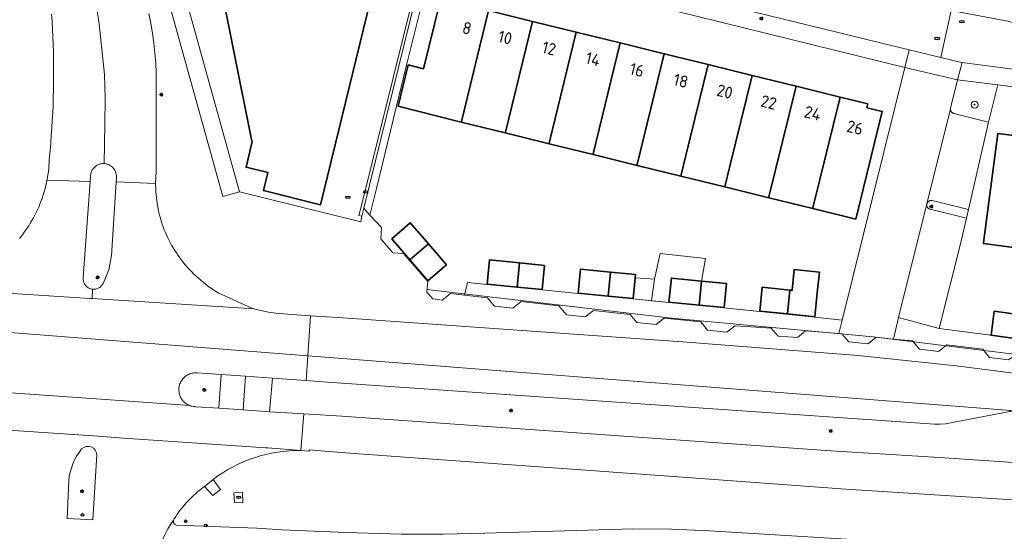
# Model space of a CAD drawing. Header units: metres. Extents: x 152610 to 160096, y 456114 to 462495.
# Tile 822 of 938: x 157560 to 157671, y 461591 to 461649. Entities that reach past the tile are written whole.
import ezdxf
from ezdxf.enums import TextEntityAlignment as Align

# ---------------------------------------------------------------- set-up
doc = ezdxf.new("R2010")
doc.units = ezdxf.units.M
doc.header["$LTSCALE"] = 0.5
doc.layers.get('0').update_dxf_attribs({"linetype": 'CONTINUOUS'})
for name, color, linetype, lineweight in [('B-PV-GR-BEPLANTING_CULTUUR_ROOS-GV', 251, 'CONTINUOUS', 18), ('B-PV-GR-BOOM-S', 251, 'CONTINUOUS', 25), ('B-PV-IE-MEUBILAIR-S', 251, 'CONTINUOUS', 25), ('B-PV-IE-TERREINAFSCHEIDING_KUNSTMATIG_MUUR-GV', 251, 'CONTINUOUS', 18), ('B-PV-KW-KUNSTWERK_GELUIDSWERING_SCHERM-G', 251, 'CONTINUOUS', 18), ('B-PV-OG-BEBOUWING-GV', 6, 'CONTINUOUS', 35), ('B-PV-OG-BEBOUWING-T18', 1, 'CONTINUOUS', 18), ('B-PV-OG-BEBOUWING_OVERBOUWING-GV', 251, 'CONTINUOUS', 18), ('B-PV-OG-TERREIN_BEGROEID-GV', 251, 'CONTINUOUS', 18), ('B-PV-VH-GESLOTENVERHARDING_ASFALT-GV', 251, 'CONTINUOUS', 18), ('B-PV-VH-HALFVERHARDING_GRASBETONSTEEN-GV', 251, 'CONTINUOUS', 18), ('B-PV-VH-OPENVERHARDING_BETONSTRAATSTEEN-GV', 251, 'CONTINUOUS', 18), ('B-PV-VH-OPENVERHARDING_STRAATBAKSTEEN-GV', 251, 'CONTINUOUS', 18), ('B-PV-VH-OPENVERHARDING_TEGEL-GV', 251, 'CONTINUOUS', 18)]:
    doc.layers.add(name, color=color, linetype=linetype, lineweight=lineweight)
doc.styles.add('NLCS-ISO', font='NLCS-ISO.ttf')
doc.styles.add('NLCS-ISO-M750-T18', font='NLCS-ISO.ttf', dxfattribs={"height": 1.35})

# ---------------------------------------------------------------- blocks, each defined once
blk = doc.blocks.new('SIE-MEUBILAIR_PAAL_LICHTMAST-SO')
for points in [[(-0.62, 0), (-1, 0)], [(-0.71, 0.71), (-0.44, 0.44)], [(0, 1), (0, 0.62)], [(0.44, 0.44), (0.71, 0.71)], [(1, 0), (0.62, 0)], [(-0.71, -0.71), (-0.44, -0.44)], [(0, -0.62), (0, -1)], [(0.44, -0.44), (0.71, -0.71)]]:
    blk.add_lwpolyline(points)
blk.add_circle((0, 0), 0.5)
blk = doc.blocks.new('SIE-MEUBILAIR_PAAL_VRI-SO')
blk.add_circle((0, 0), 0.75)
at = {"style": 'NLCS-ISO'}
blk.add_text('vri', height=0.75, dxfattribs=at).set_placement((-0.08, 0.07), align=Align.MIDDLE_CENTER)
blk = doc.blocks.new('SIE-MEUBILAIR_PAAL_DRUKKNOPPAAL-SO')
blk.add_circle((0, 0), 0.75)
at = {"style": 'NLCS-ISO'}
blk.add_text('dk', height=0.75, dxfattribs=at).set_placement((0, 0.07), align=Align.MIDDLE_CENTER)
blk = doc.blocks.new('SIE-MEUBILAIR_PUT_RIOOLPUT-SO')
blk.add_ellipse((0, 0), major_axis=(1.25, 0), ratio=0.54)
at = {"style": 'NLCS-ISO'}
blk.add_text('ri', height=0.75, dxfattribs=at).set_placement((-0.04, 0.07), align=Align.MIDDLE_CENTER)
blk = doc.blocks.new('SIE-MEUBILAIR_PUT_KOLK-SO')
blk.add_ellipse((0, 0), major_axis=(1.25, 0), ratio=0.54)
at = {"style": 'NLCS-ISO'}
blk.add_text('klk', height=0.75, dxfattribs=at).set_placement((0.03, 0), align=Align.MIDDLE_CENTER)
blk = doc.blocks.new('SGR-BOOM_GBKN-SO')
at = {"linetype": 'ByBlock', "lineweight": 18}
h = blk.add_hatch(color=0, dxfattribs=at)
h.dxf.hatch_style = 1
edge = h.paths.add_edge_path()
edge.add_arc((0, 0), 0.25, 0, 360)
at = {"color": 0, "linetype": 'ByBlock', "lineweight": 18}
for radius in [2, 0.25]:
    blk.add_circle((0, 0), radius, dxfattribs=at)
at = {"color": 0, "linetype": 'ByBlock', "lineweight": 18, "style": 'NLCS-ISO'}
blk.add_attdef('SOORT', (2.5, 0), '', height=1.5, dxfattribs=at)

msp = doc.modelspace()

# ---------------------------------------------------------------- linework, layer by layer
at = {"layer": 'B-PV-GR-BEPLANTING_CULTUUR_ROOS-GV', "flags": 128}
msp.add_lwpolyline([(157670.054, 461641.635), (157665.526, 461642.23), (157664.733, 461639.035), (157664.726, 461639.002), (157664.718, 461638.939), (157664.718, 461638.876), (157664.726, 461638.813), (157664.742, 461638.752), (157664.766, 461638.694), (157664.797, 461638.639), (157664.835, 461638.588), (157664.878, 461638.542), (157664.927, 461638.502), (157664.981, 461638.469), (157665.039, 461638.443), (157665.099, 461638.424), (157668.998, 461637.441)], close=True, dxfattribs=at)
at = {"layer": 'B-PV-IE-TERREINAFSCHEIDING_KUNSTMATIG_MUUR-GV', "flags": 128}
msp.add_lwpolyline([(157605.385, 461656.717), (157598.236, 461627.904), (157597.996, 461626.933), (157598.307, 461626.856), (157598.531, 461627.764), (157605.724, 461656.92)], dxfattribs=at)
at = {"layer": 'B-PV-KW-KUNSTWERK_GELUIDSWERING_SCHERM-G', "flags": 128}
msp.add_lwpolyline([(157605.637, 461618.557), (157633.237, 461615.334), (157655.992, 461613.233), (157684.722, 461609.686), (157707.718, 461606.068), (157724.296, 461604.209), (157743.729, 461602.494), (157771.168, 461601.713), (157794.423, 461601.713), (157817.315, 461604.236), (157839.312, 461607.666), (157858.543, 461611.365), (157872.549, 461613.942), (157880.168, 461615.172)], dxfattribs=at)
at = {"layer": 'B-PV-OG-BEBOUWING-GV', "flags": 128}
for points in [[(157595.725, 461661.448), (157579.766, 461665.362), (157579.712, 461665.165), (157579.915, 461665.11), (157585.91, 461635.319), (157585.941, 461635.245), (157585.266, 461632.359), (157587.719, 461631.785), (157587.222, 461629.73), (157593.664, 461628.14), (157600.926, 461657.843), (157600.941, 461657.904), (157600.728, 461657.956), (157595.202, 461659.311)], [(157608.839, 461650.487), (157607.111, 461650.925), (157605.281, 461643.476), (157603.562, 461643.898), (157602.422, 461639.256), (157609.088, 461637.558), (157609.54, 461637.447), (157609.559, 461637.524), (157612.607, 461650.024), (157608.95, 461650.923)], [(157617.56, 461648.806), (157612.607, 461650.024), (157609.559, 461637.524), (157609.54, 461637.447), (157614.492, 461636.229), (157614.512, 461636.308)], [(157622.513, 461647.588), (157617.56, 461648.806), (157614.512, 461636.308), (157614.492, 461636.229), (157619.445, 461635.011), (157619.465, 461635.093)], [(157627.465, 461646.371), (157622.513, 461647.588), (157619.465, 461635.093), (157619.445, 461635.011), (157624.397, 461633.793), (157624.418, 461633.877)], [(157632.428, 461645.151), (157627.465, 461646.371), (157624.418, 461633.877), (157624.397, 461633.793), (157629.359, 461632.572), (157629.38, 461632.659)], [(157637.38, 461643.933), (157632.428, 461645.151), (157629.38, 461632.659), (157629.359, 461632.572), (157634.311, 461631.354), (157634.88, 461633.685)], [(157634.311, 461631.354), (157639.256, 461630.14), (157639.826, 461632.47), (157642.332, 461642.715), (157637.38, 461643.933), (157634.88, 461633.685)], [(157647.294, 461641.495), (157642.332, 461642.715), (157639.826, 461632.47), (157639.256, 461630.14), (157644.218, 461628.921), (157644.241, 461629.013)], [(157652.256, 461640.275), (157647.294, 461641.495), (157644.241, 461629.013), (157644.218, 461628.921), (157649.181, 461627.702), (157649.204, 461627.796)], [(157655.389, 461639.505), (157652.256, 461640.275), (157649.204, 461627.796), (157649.181, 461627.702), (157654.038, 461626.509), (157657.017, 461638.653), (157655.285, 461639.078)], [(157675.503, 461635.892), (157671.904, 461636.363), (157671.847, 461635.937), (157670.072, 461636.173), (157668.447, 461623.836), (157668.437, 461623.757), (157673.821, 461623.05)], [(157603.728, 461621.919), (157605.824, 461623.733), (157603.782, 461626.093), (157601.687, 461624.285)], [(157607.866, 461621.372), (157605.824, 461623.733), (157603.728, 461621.919), (157605.764, 461619.558), (157606.05, 461619.805)], [(157616.117, 461621.571), (157612.711, 461621.914), (157612.455, 461619.188), (157615.849, 461618.854)], [(157618.921, 461621.289), (157616.117, 461621.571), (157615.849, 461618.854), (157618.657, 461618.578)], [(157626.386, 461620.539), (157622.979, 461620.878), (157622.709, 461618.165), (157626.118, 461617.827)], [(157629.19, 461620.261), (157626.386, 461620.539), (157626.118, 461617.827), (157628.921, 461617.55)], [(157649.933, 461620.547), (157647.099, 461620.833), (157646.862, 461618.486), (157646.593, 461618.513), (157646.32, 461615.812), (157649.423, 461615.5), (157649.696, 461618.2)], [(157636.638, 461619.517), (157633.235, 461619.858), (157632.964, 461617.152), (157636.368, 461616.812)], [(157639.442, 461619.236), (157636.638, 461619.517), (157636.368, 461616.812), (157639.171, 461616.532)], [(157646.593, 461618.513), (157643.489, 461618.826), (157643.216, 461616.124), (157646.32, 461615.812)], [(157672.877, 461615.692), (157669.648, 461616.134), (157669.293, 461613.408), (157672.519, 461612.971)]]:
    msp.add_lwpolyline(points, close=True, dxfattribs=at)
at = {"layer": 'B-PV-OG-BEBOUWING_OVERBOUWING-GV', "flags": 128}
for points in [[(157637.072, 461622.085), (157631.989, 461622.621), (157631.322, 461619.722), (157630.987, 461617.309), (157632.96, 461617.113), (157632.964, 461617.152), (157633.235, 461619.858), (157636.638, 461619.517)], [(157630.987, 461617.309), (157631.322, 461619.722), (157629.155, 461619.904), (157628.921, 461617.55), (157628.917, 461617.514)]]:
    msp.add_lwpolyline(points, close=True, dxfattribs=at)
at = {"layer": 'B-PV-OG-TERREIN_BEGROEID-GV', "flags": 128}
for points in [[(157671.275, 461610.627), (157669.124, 461610.905), (157668.377, 461611.864), (157664.316, 461612.323), (157663.366, 461611.581), (157661.213, 461611.847), (157660.439, 461612.768), (157658.275, 461612.989), (157656.342, 461613.187), (157655.419, 461612.448), (157653.266, 461612.656), (157652.478, 461613.57), (157652.138, 461613.599), (157648.347, 461613.922), (157647.453, 461613.15), (157645.289, 461613.329), (157644.497, 461614.23), (157640.422, 461614.487), (157639.491, 461613.78), (157637.311, 461613.992), (157636.541, 461614.911), (157632.429, 461615.348), (157631.504, 461614.618), (157629.347, 461614.854), (157628.577, 461615.772), (157624.463, 461616.209), (157623.526, 461615.483), (157621.395, 461615.721), (157620.536, 461616.715), (157616.278, 461617.223), (157615.338, 461616.479), (157613.266, 461616.71), (157612.511, 461617.635), (157609.909, 461617.929), (157608.328, 461618.107), (157607.39, 461617.363), (157606.343, 461617.51), (157605.667, 461618.28), (157605.754, 461619.468), (157603.03, 461622.616), (157601.823, 461622.71), (157600.447, 461624.271), (157600.522, 461625.553), (157599.228, 461626.961), (157598.531, 461627.764), (157598.307, 461626.856), (157598.193, 461626.222), (157584.536, 461629.587), (157582.647, 461629.072), (157575.131, 461656.143)], [(157559.702, 461624.325), (157559.913, 461624.592), (157560.117, 461624.864), (157560.155, 461624.914), (157560.357, 461625.191), (157560.552, 461625.473), (157560.741, 461625.758), (157560.923, 461626.049), (157561.099, 461626.343), (157561.267, 461626.642), (157561.428, 461626.944), (157561.583, 461627.251), (157561.73, 461627.56), (157561.87, 461627.873), (157562.002, 461628.189), (157562.127, 461628.508), (157562.245, 461628.83), (157562.355, 461629.155), (157562.458, 461629.482), (157562.552, 461629.812), (157562.639, 461630.143), (157562.719, 461630.477), (157562.79, 461630.812), (157562.805, 461630.885), (157562.854, 461631.149), (157562.91, 461631.487), (157562.958, 461631.826), (157562.998, 461632.167), (157563.03, 461632.508), (157563.054, 461632.85), (157563.07, 461633.192), (157563.078, 461633.535), (157563.147, 461634.231), (157563.224, 461635.084), (157563.293, 461635.938), (157563.354, 461636.793), (157563.407, 461637.649), (157563.453, 461638.505), (157563.49, 461639.361), (157563.519, 461640.218), (157563.54, 461641.075), (157563.554, 461641.932), (157563.559, 461642.789), (157563.556, 461643.646), (157563.545, 461644.503), (157563.527, 461645.36), (157563.5, 461646.217), (157563.465, 461647.073), (157563.422, 461647.93), (157563.372, 461648.785), (157563.313, 461649.64)], [(157574.289, 461649.687), (157574.503, 461648.586), (157574.697, 461647.466), (157574.854, 461646.349), (157574.977, 461645.222), (157575.078, 461644.089), (157575.138, 461642.968), (157575.137, 461642.189), (157575.106, 461631.714), (157575.105, 461631.696), (157575.082, 461631.354), (157575.067, 461631.012), (157575.06, 461630.67), (157575.06, 461630.54), (157575.062, 461630.327), (157575.071, 461629.984), (157575.088, 461629.642), (157575.113, 461629.3), (157575.146, 461628.959), (157575.187, 461628.619), (157575.236, 461628.28), (157575.293, 461627.942), (157575.358, 461627.606), (157575.431, 461627.271), (157575.511, 461626.938), (157575.6, 461626.607), (157575.695, 461626.278), (157575.799, 461625.951), (157575.91, 461625.627), (157576.029, 461625.306), (157576.155, 461624.987), (157576.235, 461624.807), (157576.381, 461624.494), (157576.534, 461624.185), (157576.694, 461623.879), (157576.861, 461623.577), (157577.036, 461623.279), (157577.217, 461622.985), (157577.405, 461622.696), (157577.599, 461622.411), (157577.8, 461622.13), (157578.007, 461621.854), (157578.221, 461621.583), (157578.441, 461621.318), (157578.667, 461621.057), (157578.9, 461620.802), (157579.137, 461620.552), (157579.381, 461620.307), (157579.63, 461620.069), (157579.885, 461619.836), (157580.145, 461619.609), (157580.411, 461619.388), (157580.681, 461619.174), (157580.956, 461618.965), (157581.236, 461618.764), (157581.521, 461618.568), (157581.81, 461618.38), (157582.103, 461618.198), (157585.908, 461616.474), (157586.17, 461616.38), (157586.261, 461616.354), (157587.777, 461616.023), (157588.965, 461615.864), (157592.536, 461615.624), (157596.195, 461615.379), (157634.496, 461612.687), (157654.311, 461611.126), (157665.356, 461609.975), (157676.568, 461608.551)], [(157780.443, 461591.906), (157762.05, 461591.918), (157734.098, 461592.41), (157704.14, 461593.415), (157689.217, 461593.963), (157688.822, 461593.982), (157675.881, 461594.596), (157652.929, 461596.047), (157632.942, 461597.532), (157597.963, 461600.039), (157594.585, 461600.307), (157592.451, 461600.505), (157592.332, 461600.338), (157591.441, 461600.409)], [(157581.547, 461597.161), (157582.388, 461596.035), (157581.512, 461595.362), (157580.565, 461596.378)], [(157577.366, 461591.999), (157586.479, 461591.655), (157589.321, 461591.469), (157596.552, 461591.158)], [(157612.19, 461591.1), (157628.97, 461591.59), (157633.262, 461591.547), (157637.55, 461591.37), (157668.37, 461589.47)]]:
    msp.add_lwpolyline(points, dxfattribs=at)
at = {"layer": 'B-PV-OG-TERREIN_BEGROEID-GV'}
for points in [[(157591.441, 461600.409, 0.1665355), (157581.547, 461597.161)], [(157580.565, 461596.378, 0.0930721), (157577.156, 461592.717)], [(157577.156, 461592.717, 0.104089), (157577.08, 461592.548)], [(157577.08, 461592.548, 0.3692639), (157577.366, 461591.999)]]:
    msp.add_lwpolyline(points, format="xyb", dxfattribs=at)
at = {"layer": 'B-PV-OG-TERREIN_BEGROEID-GV', "flags": 128}
msp.add_lwpolyline([(157584.86, 461595.688), (157584.91, 461594.502), (157583.955, 461594.542), (157583.871, 461595.645)], close=True, dxfattribs=at)
at = {"layer": 'B-PV-VH-GESLOTENVERHARDING_ASFALT-GV', "flags": 128}
for points in [[(157563.313, 461649.64), (157563.372, 461648.785), (157563.422, 461647.93), (157563.465, 461647.073), (157563.5, 461646.217), (157563.527, 461645.36), (157563.545, 461644.503), (157563.556, 461643.646), (157563.559, 461642.789), (157563.554, 461641.932), (157563.54, 461641.075), (157563.519, 461640.218), (157563.49, 461639.361), (157563.453, 461638.505), (157563.407, 461637.649), (157563.354, 461636.793), (157563.293, 461635.938), (157563.224, 461635.084), (157563.147, 461634.231), (157563.078, 461633.535), (157563.07, 461633.192), (157563.054, 461632.85), (157563.03, 461632.508), (157562.998, 461632.167), (157562.958, 461631.826), (157562.91, 461631.487), (157562.854, 461631.149), (157562.805, 461630.885), (157567.672, 461630.766), (157567.72, 461631.43), (157567.721, 461631.437), (157567.734, 461631.545), (157567.755, 461631.651), (157567.784, 461631.755), (157567.821, 461631.857), (157567.865, 461631.956), (157567.917, 461632.051), (157567.975, 461632.142), (157568.04, 461632.229), (157568.111, 461632.31), (157568.187, 461632.387), (157568.27, 461632.457), (157568.357, 461632.521), (157568.449, 461632.578), (157568.544, 461632.629), (157568.644, 461632.672), (157568.746, 461632.708), (157568.85, 461632.736), (157568.956, 461632.756), (157569.064, 461632.769), (157569.172, 461632.773), (157569.267, 461632.771), (157569.346, 461637.243), (157569.377, 461640.131), (157569.302, 461642.822), (157568.681, 461648.539), (157567.646, 461655.468)], [(157567.646, 461655.468), (157568.681, 461648.539), (157569.302, 461642.822), (157569.377, 461640.131), (157569.346, 461637.243), (157569.267, 461632.771), (157569.28, 461632.77), (157569.305, 461632.768), (157569.412, 461632.755), (157569.518, 461632.734), (157569.623, 461632.705), (157569.725, 461632.668), (157569.823, 461632.624), (157569.919, 461632.573), (157570.01, 461632.515), (157570.097, 461632.45), (157570.179, 461632.379), (157570.255, 461632.302), (157570.325, 461632.22), (157570.389, 461632.133), (157570.447, 461632.041), (157570.498, 461631.946), (157570.541, 461631.847), (157570.577, 461631.745), (157570.605, 461631.64), (157570.626, 461631.534), (157570.639, 461631.426), (157570.643, 461631.318), (157570.64, 461631.21), (157570.61, 461630.718), (157575.06, 461630.54), (157575.06, 461630.67), (157575.067, 461631.012), (157575.082, 461631.354), (157575.105, 461631.696), (157575.106, 461631.714), (157575.137, 461642.189), (157575.138, 461642.968), (157575.078, 461644.089), (157574.977, 461645.222), (157574.854, 461646.349), (157574.697, 461647.466), (157574.503, 461648.586), (157574.289, 461649.687)], [(157548.363, 461618.798), (157567.665, 461617.568), (157567.908, 461617.552), (157567.929, 461618.611), (157567.916, 461618.612), (157567.82, 461618.629), (157567.726, 461618.653), (157567.723, 461618.654), (157567.631, 461618.686), (157567.542, 461618.725), (157567.457, 461618.772), (157567.375, 461618.825), (157567.299, 461618.885), (157567.227, 461618.951), (157567.161, 461619.023), (157567.102, 461619.1), (157567.048, 461619.182), (157567.002, 461619.267), (157566.963, 461619.356), (157566.931, 461619.448), (157566.907, 461619.543), (157566.891, 461619.639), (157566.883, 461619.736), (157566.882, 461619.833), (157566.89, 461619.93), (157567.672, 461630.766), (157562.805, 461630.885), (157562.79, 461630.812), (157562.719, 461630.477), (157562.639, 461630.143), (157562.552, 461629.812), (157562.458, 461629.482), (157562.355, 461629.155), (157562.245, 461628.83), (157562.127, 461628.508), (157562.002, 461628.189), (157561.87, 461627.873), (157561.73, 461627.56), (157561.583, 461627.251), (157561.428, 461626.944), (157561.267, 461626.642), (157561.099, 461626.343), (157560.923, 461626.049), (157560.741, 461625.758), (157560.552, 461625.473), (157560.357, 461625.191), (157560.155, 461624.914), (157560.117, 461624.864), (157559.913, 461624.592), (157559.702, 461624.325)], [(157676.568, 461608.551), (157665.356, 461609.975), (157654.311, 461611.126), (157634.496, 461612.687), (157596.195, 461615.379), (157592.536, 461615.624), (157592.229, 461611.092), (157672.001, 461604.881)], [(157547.458, 461607.708), (157568.874, 461606.198), (157578.902, 461605.49), (157578.841, 461605.514), (157578.729, 461605.566), (157578.62, 461605.626), (157578.516, 461605.692), (157578.416, 461605.765), (157578.321, 461605.844), (157578.231, 461605.929), (157578.147, 461606.02), (157578.069, 461606.116), (157577.998, 461606.216), (157577.933, 461606.322), (157577.875, 461606.431), (157577.824, 461606.544), (157577.781, 461606.659), (157577.745, 461606.778), (157577.717, 461606.898), (157577.697, 461607.02), (157577.685, 461607.143), (157577.681, 461607.266), (157577.684, 461607.39), (157577.696, 461607.513), (157577.708, 461607.595), (157577.733, 461607.716), (157577.766, 461607.835), (157577.806, 461607.952), (157577.854, 461608.066), (157577.909, 461608.177), (157577.972, 461608.284), (157578.041, 461608.386), (157578.116, 461608.484), (157578.198, 461608.577), (157578.285, 461608.664), (157578.378, 461608.746), (157578.476, 461608.821), (157578.578, 461608.89), (157578.685, 461608.952), (157578.796, 461609.007), (157578.91, 461609.055), (157579.027, 461609.095), (157579.146, 461609.128), (157579.267, 461609.153), (157579.39, 461609.17), (157579.513, 461609.179), (157579.637, 461609.18), (157579.76, 461609.173), (157582.454, 461608.997), (157585.2, 461608.801), (157588.231, 461608.584), (157592.041, 461608.31), (157592.229, 461611.092), (157553.796, 461614.083)], [(157675.7, 461598.81), (157663.463, 461599.64), (157651.22, 461600.39), (157596.065, 461604.277), (157591.786, 461604.543), (157591.441, 461600.409), (157592.332, 461600.338), (157592.451, 461600.505), (157594.585, 461600.307), (157597.963, 461600.039), (157632.942, 461597.532), (157652.929, 461596.047), (157675.881, 461594.596)], [(157587.435, 461600.719), (157571.46, 461601.829), (157568.037, 461602.062), (157547.203, 461603.48), (157546.955, 461600.39), (157552.255, 461598.485), (157552.401, 461598.406)], [(157591.441, 461600.409), (157587.704, 461600.721), (157587.435, 461600.719)], [(157568.428, 461599.936), (157567.974, 461592.596)], [(157580.565, 461596.378), (157581.547, 461597.161)], [(157567.974, 461592.596), (157565.097, 461592.756), (157565.261, 461596.99)], [(157687.761, 461586.77), (157688.211, 461589.831), (157677.95, 461589.37), (157673.158, 461589.263), (157668.37, 461589.47), (157637.55, 461591.37), (157633.262, 461591.547), (157628.97, 461591.59), (157612.19, 461591.1), (157607.476, 461590.967), (157602.76, 461591), (157596.552, 461591.158), (157589.321, 461591.469), (157586.479, 461591.655), (157577.366, 461591.999)]]:
    msp.add_lwpolyline(points, dxfattribs=at)
for points in [[(157575.06, 461630.54), (157570.61, 461630.718), (157570.1, 461622.41), (157569.782, 461620.784), (157569.13, 461619.26), (157569.127, 461619.255), (157569.08, 461619.169), (157569.026, 461619.089), (157568.965, 461619.012), (157568.898, 461618.941), (157568.826, 461618.876), (157568.749, 461618.817), (157568.666, 461618.764), (157568.58, 461618.719), (157568.491, 461618.68), (157568.399, 461618.65), (157568.304, 461618.626), (157568.208, 461618.611), (157568.111, 461618.603), (157568.013, 461618.604), (157567.929, 461618.611), (157567.908, 461617.552), (157586.17, 461616.38), (157585.908, 461616.474), (157582.103, 461618.198), (157581.81, 461618.38), (157581.521, 461618.568), (157581.236, 461618.764), (157580.956, 461618.965), (157580.681, 461619.174), (157580.411, 461619.388), (157580.145, 461619.609), (157579.885, 461619.836), (157579.63, 461620.069), (157579.381, 461620.307), (157579.137, 461620.552), (157578.9, 461620.802), (157578.667, 461621.057), (157578.441, 461621.318), (157578.221, 461621.583), (157578.007, 461621.854), (157577.8, 461622.13), (157577.599, 461622.411), (157577.405, 461622.696), (157577.217, 461622.985), (157577.036, 461623.279), (157576.861, 461623.577), (157576.694, 461623.879), (157576.534, 461624.185), (157576.381, 461624.494), (157576.235, 461624.807), (157576.155, 461624.987), (157576.029, 461625.306), (157575.91, 461625.627), (157575.799, 461625.951), (157575.695, 461626.278), (157575.6, 461626.607), (157575.511, 461626.938), (157575.431, 461627.271), (157575.358, 461627.606), (157575.293, 461627.942), (157575.236, 461628.28), (157575.187, 461628.619), (157575.146, 461628.959), (157575.113, 461629.3), (157575.088, 461629.642), (157575.071, 461629.984), (157575.062, 461630.327)], [(157550.91, 461614.33), (157552.3, 461614.211), (157553.72, 461614.09), (157553.796, 461614.083), (157592.229, 461611.092), (157592.536, 461615.624), (157588.965, 461615.864), (157587.777, 461616.023), (157586.261, 461616.354), (157586.17, 461616.38), (157567.908, 461617.552), (157567.665, 461617.568), (157548.363, 461618.798), (157547.79, 461614.54)], [(157672.001, 461604.881), (157592.229, 461611.092), (157592.041, 461608.31), (157594.438, 461608.137), (157662.93, 461603.39), (157663.547, 461603.371), (157664.16, 461603.44), (157671.42, 461604.83), (157671.468, 461604.839), (157671.516, 461604.847), (157671.564, 461604.854), (157671.612, 461604.861), (157671.661, 461604.866), (157671.709, 461604.871), (157671.758, 461604.875), (157671.806, 461604.878), (157671.855, 461604.88), (157671.904, 461604.881), (157671.952, 461604.881)], [(157547.203, 461603.48), (157568.037, 461602.062), (157571.46, 461601.829), (157587.435, 461600.719), (157587.704, 461600.721), (157591.441, 461600.409), (157591.786, 461604.543), (157587.901, 461604.784), (157584.931, 461605), (157582.19, 461605.2), (157579.609, 461605.361), (157579.562, 461605.361), (157579.438, 461605.367), (157579.315, 461605.381), (157579.194, 461605.403), (157579.074, 461605.432), (157578.956, 461605.47), (157578.902, 461605.49), (157568.874, 461606.198), (157547.458, 461607.708)]]:
    msp.add_lwpolyline(points, close=True, dxfattribs=at)
at = {"layer": 'B-PV-VH-GESLOTENVERHARDING_ASFALT-GV'}
for points in [[(157565.261, 461596.99, -0.1484875), (157566.715, 461600.6)], [(157566.715, 461600.6, -0.6481311), (157568.428, 461599.936)], [(157581.547, 461597.161, -0.1665355), (157591.441, 461600.409)], [(157577.156, 461592.717, -0.0930721), (157580.565, 461596.378)], [(157577.08, 461592.548, -0.104089), (157577.156, 461592.717)], [(157577.08, 461592.548, 0.1060845), (157575.219, 461588.355)], [(157575.219, 461588.355, -0.1060845), (157577.08, 461592.548)], [(157577.366, 461591.999, -0.3692639), (157577.08, 461592.548)]]:
    msp.add_lwpolyline(points, format="xyb", dxfattribs=at)
at = {"layer": 'B-PV-VH-HALFVERHARDING_GRASBETONSTEEN-GV', "flags": 128}
for points in [[(157580.565, 461596.378), (157581.512, 461595.362), (157582.388, 461596.035), (157581.547, 461597.161)], [(157584.86, 461595.688), (157583.871, 461595.645), (157583.955, 461594.542), (157584.91, 461594.502)]]:
    msp.add_lwpolyline(points, close=True, dxfattribs=at)
at = {"layer": 'B-PV-VH-OPENVERHARDING_BETONSTRAATSTEEN-GV', "flags": 128}
for points in [[(157608.79, 461658.172), (157660.06, 461645.613), (157663.626, 461644.739), (157664.793, 461650.036)], [(157778.765, 461639.795), (157733.121, 461640.488), (157726.955, 461641.293), (157725.464, 461641.491), (157724.167, 461641.655), (157673.001, 461648.39), (157672.228, 461648.526), (157672.143, 461648.546), (157671.951, 461648.596), (157671.76, 461648.654), (157671.572, 461648.72), (157671.387, 461648.794), (157671.358, 461648.806), (157664.793, 461650.036), (157663.626, 461644.739), (157665.792, 461644.208), (157666.039, 461644.176), (157722.183, 461636.794), (157728.174, 461636.007), (157732.728, 461635.408), (157787.122, 461634.642)], [(157664.793, 461650.036), (157671.358, 461648.806)], [(157671.42, 461604.83), (157664.16, 461603.44), (157663.547, 461603.371), (157662.93, 461603.39), (157594.438, 461608.137), (157592.041, 461608.31), (157588.231, 461608.584), (157587.901, 461604.784), (157591.786, 461604.543), (157596.065, 461604.277), (157651.22, 461600.39), (157663.463, 461599.64), (157675.7, 461598.81)]]:
    msp.add_lwpolyline(points, dxfattribs=at)
for points in [[(157663.626, 461644.739), (157660.06, 461645.613), (157659.565, 461643.618), (157665.526, 461642.23), (157666.039, 461644.176), (157665.792, 461644.208)], [(157665.526, 461642.23), (157659.565, 461643.618), (157652.511, 461615.105), (157652.138, 461613.599), (157652.478, 461613.57), (157653.266, 461612.656), (157655.419, 461612.448), (157656.342, 461613.187), (157658.275, 461612.989), (157658.868, 461615.417), (157662.036, 461628.224), (157664.718, 461638.939), (157664.726, 461639.002), (157664.733, 461639.035)], [(157664.718, 461638.876), (157664.718, 461638.939), (157662.036, 461628.224), (157658.868, 461615.417), (157663.455, 461614.176), (157665.958, 461624.163), (157666.517, 461626.605), (157662.422, 461627.617), (157662.361, 461627.635), (157662.303, 461627.661), (157662.249, 461627.694), (157662.199, 461627.733), (157662.155, 461627.778), (157662.117, 461627.829), (157662.085, 461627.884), (157662.061, 461627.942), (157662.044, 461628.003), (157662.035, 461628.066), (157662.034, 461628.129), (157662.04, 461628.192), (157662.055, 461628.254), (157662.078, 461628.313), (157662.107, 461628.369), (157662.144, 461628.421), (157662.186, 461628.468), (157662.235, 461628.509), (157662.288, 461628.543), (157662.345, 461628.571), (157662.405, 461628.592), (157662.467, 461628.604), (157662.53, 461628.609), (157662.593, 461628.606), (157662.656, 461628.594), (157666.74, 461627.577), (157668.998, 461637.441), (157665.099, 461638.424), (157665.039, 461638.443), (157664.981, 461638.469), (157664.927, 461638.502), (157664.878, 461638.542), (157664.835, 461638.588), (157664.797, 461638.639), (157664.766, 461638.694), (157664.742, 461638.752), (157664.726, 461638.813)], [(157569.267, 461632.771), (157569.172, 461632.773), (157569.064, 461632.769), (157568.956, 461632.756), (157568.85, 461632.736), (157568.746, 461632.708), (157568.644, 461632.672), (157568.544, 461632.629), (157568.449, 461632.578), (157568.357, 461632.521), (157568.27, 461632.457), (157568.187, 461632.387), (157568.111, 461632.31), (157568.04, 461632.229), (157567.975, 461632.142), (157567.917, 461632.051), (157567.865, 461631.956), (157567.821, 461631.857), (157567.784, 461631.755), (157567.755, 461631.651), (157567.734, 461631.545), (157567.721, 461631.437), (157567.72, 461631.43), (157567.672, 461630.766), (157566.89, 461619.93), (157566.882, 461619.833), (157566.883, 461619.736), (157566.891, 461619.639), (157566.907, 461619.543), (157566.931, 461619.448), (157566.963, 461619.356), (157567.002, 461619.267), (157567.048, 461619.182), (157567.102, 461619.1), (157567.161, 461619.023), (157567.227, 461618.951), (157567.299, 461618.885), (157567.375, 461618.825), (157567.457, 461618.772), (157567.542, 461618.725), (157567.631, 461618.686), (157567.723, 461618.654), (157567.726, 461618.653), (157567.82, 461618.629), (157567.916, 461618.612), (157567.929, 461618.611), (157568.013, 461618.604), (157568.111, 461618.603), (157568.208, 461618.611), (157568.304, 461618.626), (157568.399, 461618.65), (157568.491, 461618.68), (157568.58, 461618.719), (157568.666, 461618.764), (157568.749, 461618.817), (157568.826, 461618.876), (157568.898, 461618.941), (157568.965, 461619.012), (157569.026, 461619.089), (157569.08, 461619.169), (157569.127, 461619.255), (157569.13, 461619.26), (157569.782, 461620.784), (157570.1, 461622.41), (157570.61, 461630.718), (157570.64, 461631.21), (157570.643, 461631.318), (157570.639, 461631.426), (157570.626, 461631.534), (157570.605, 461631.64), (157570.577, 461631.745), (157570.541, 461631.847), (157570.498, 461631.946), (157570.447, 461632.041), (157570.389, 461632.133), (157570.325, 461632.22), (157570.255, 461632.302), (157570.179, 461632.379), (157570.097, 461632.45), (157570.01, 461632.515), (157569.919, 461632.573), (157569.823, 461632.624), (157569.725, 461632.668), (157569.623, 461632.705), (157569.518, 461632.734), (157569.412, 461632.755), (157569.305, 461632.768), (157569.28, 461632.77)], [(157662.593, 461628.606), (157662.53, 461628.609), (157662.467, 461628.604), (157662.405, 461628.592), (157662.345, 461628.571), (157662.288, 461628.543), (157662.235, 461628.509), (157662.186, 461628.468), (157662.144, 461628.421), (157662.107, 461628.369), (157662.078, 461628.313), (157662.055, 461628.254), (157662.04, 461628.192), (157662.034, 461628.129), (157662.035, 461628.066), (157662.044, 461628.003), (157662.061, 461627.942), (157662.085, 461627.884), (157662.117, 461627.829), (157662.155, 461627.778), (157662.199, 461627.733), (157662.249, 461627.694), (157662.303, 461627.661), (157662.361, 461627.635), (157662.422, 461627.617), (157666.517, 461626.605), (157666.74, 461627.577), (157662.656, 461628.594)], [(157579.76, 461609.173), (157579.637, 461609.18), (157579.513, 461609.179), (157579.39, 461609.17), (157579.267, 461609.153), (157579.146, 461609.128), (157579.027, 461609.095), (157578.91, 461609.055), (157578.796, 461609.007), (157578.685, 461608.952), (157578.578, 461608.89), (157578.476, 461608.821), (157578.378, 461608.746), (157578.285, 461608.664), (157578.198, 461608.577), (157578.116, 461608.484), (157578.041, 461608.386), (157577.972, 461608.284), (157577.909, 461608.177), (157577.854, 461608.066), (157577.806, 461607.952), (157577.766, 461607.835), (157577.733, 461607.716), (157577.708, 461607.595), (157577.696, 461607.513), (157577.684, 461607.39), (157577.681, 461607.266), (157577.685, 461607.143), (157577.697, 461607.02), (157577.717, 461606.898), (157577.745, 461606.778), (157577.781, 461606.659), (157577.824, 461606.544), (157577.875, 461606.431), (157577.933, 461606.322), (157577.998, 461606.216), (157578.069, 461606.116), (157578.147, 461606.02), (157578.231, 461605.929), (157578.321, 461605.844), (157578.416, 461605.765), (157578.516, 461605.692), (157578.62, 461605.626), (157578.729, 461605.566), (157578.841, 461605.514), (157578.902, 461605.49), (157578.956, 461605.47), (157579.074, 461605.432), (157579.194, 461605.403), (157579.315, 461605.381), (157579.438, 461605.367), (157579.562, 461605.361), (157579.609, 461605.361), (157582.19, 461605.2), (157582.454, 461608.997)], [(157585.2, 461608.801), (157582.454, 461608.997), (157582.19, 461605.2), (157584.931, 461605)], [(157588.231, 461608.584), (157585.2, 461608.801), (157584.931, 461605), (157587.901, 461604.784)]]:
    msp.add_lwpolyline(points, close=True, dxfattribs=at)
at = {"layer": 'B-PV-VH-OPENVERHARDING_STRAATBAKSTEEN-GV'}
for points in [[(157566.715, 461600.6, 0.1484875), (157565.261, 461596.99)], [(157568.428, 461599.936, 0.6481311), (157566.715, 461600.6)]]:
    msp.add_lwpolyline(points, format="xyb", dxfattribs=at)
at = {"layer": 'B-PV-VH-OPENVERHARDING_STRAATBAKSTEEN-GV', "flags": 128}
for points in [[(157567.974, 461592.596), (157568.428, 461599.936)], [(157565.261, 461596.99), (157565.097, 461592.756), (157567.974, 461592.596)]]:
    msp.add_lwpolyline(points, dxfattribs=at)
at = {"layer": 'B-PV-VH-OPENVERHARDING_TEGEL-GV', "flags": 128}
for points in [[(157567.675, 461675.379), (157566.025, 461674.278), (157567.432, 461672.187), (157570.586, 461666.626), (157571.686, 461664.088), (157575.131, 461656.143), (157582.647, 461629.072), (157584.536, 461629.587), (157576.931, 461656.945), (157572.552, 461667.066), (157572.145, 461667.839), (157571.731, 461668.609), (157571.309, 461669.375), (157570.881, 461670.137), (157570.627, 461670.582), (157568.86, 461673.602)], [(157606.424, 461656.713), (157605.746, 461656.92), (157605.724, 461656.92), (157598.531, 461627.764), (157599.228, 461626.961), (157599.966, 461629.982), (157602.798, 461641.569), (157603.184, 461643.122), (157606.555, 461656.68)], [(157722.183, 461636.794), (157666.039, 461644.176), (157665.526, 461642.23), (157670.054, 461641.635), (157696.895, 461638.105), (157722.085, 461634.775)], [(157612.451, 461619.15), (157610.24, 461619.376), (157609.909, 461617.929), (157612.511, 461617.635), (157613.266, 461616.71), (157615.338, 461616.479), (157616.278, 461617.223), (157620.536, 461616.715), (157621.395, 461615.721), (157623.526, 461615.483), (157624.463, 461616.209), (157628.577, 461615.772), (157629.347, 461614.854), (157631.504, 461614.618), (157632.429, 461615.348), (157636.541, 461614.911), (157637.311, 461613.992), (157639.491, 461613.78), (157640.422, 461614.487), (157644.497, 461614.23), (157645.289, 461613.329), (157647.453, 461613.15), (157648.347, 461613.922), (157652.138, 461613.599), (157652.511, 461615.105), (157649.419, 461615.455), (157643.212, 461616.081), (157639.167, 461616.491), (157632.96, 461617.113), (157628.917, 461617.514), (157622.706, 461618.131), (157618.654, 461618.546)], [(157663.455, 461614.176), (157658.868, 461615.417), (157658.275, 461612.989), (157660.439, 461612.768), (157661.213, 461611.847), (157663.366, 461611.581), (157664.316, 461612.323), (157668.377, 461611.864), (157669.124, 461610.905), (157671.275, 461610.627), (157672.232, 461611.337), (157676.327, 461610.795), (157677.065, 461609.85), (157679.203, 461609.562), (157680.165, 461610.26), (157682.469, 461609.929), (157682.55, 461611.603), (157679.323, 461612.043), (157675.468, 461612.572), (157672.519, 461612.971), (157669.293, 461613.408), (157667.508, 461613.655)]]:
    msp.add_lwpolyline(points, close=True, dxfattribs=at)
msp.add_lwpolyline([(157631.02, 461650.635), (157659.565, 461643.618), (157660.06, 461645.613), (157608.79, 461658.172)], dxfattribs=at)

# ---------------------------------------------------------------- block references
at = {"layer": 'B-PV-GR-BOOM-S', "xscale": 0.2, "yscale": 0.2, "zscale": 0.2}
msp.add_blockref('SGR-BOOM_GBKN-SO', (157667.44, 461639.418), dxfattribs=at)
at = {"layer": 'B-PV-IE-MEUBILAIR-S', "xscale": 0.2, "yscale": 0.2, "zscale": 0.2}
for name, p in [('SIE-MEUBILAIR_PAAL_LICHTMAST-SO', (157643.391, 461649.138)), ('SIE-MEUBILAIR_PUT_RIOOLPUT-SO', (157665.995, 461648.785)), ('SIE-MEUBILAIR_PUT_RIOOLPUT-SO', (157663.215, 461646.879)), ('SIE-MEUBILAIR_PAAL_LICHTMAST-SO', (157575.708, 461640.537)), ('SIE-MEUBILAIR_PUT_RIOOLPUT-SO', (157598.749, 461629.585)), ('SIE-MEUBILAIR_PUT_RIOOLPUT-SO', (157596.744, 461628.958)), ('SIE-MEUBILAIR_PAAL_LICHTMAST-SO', (157662.567, 461627.929)), ('SIE-MEUBILAIR_PAAL_LICHTMAST-SO', (157568.511, 461619.939)), ('SIE-MEUBILAIR_PAAL_LICHTMAST-SO', (157580.543, 461607.266)), ('SIE-MEUBILAIR_PAAL_LICHTMAST-SO', (157615.149, 461604.925)), ('SIE-MEUBILAIR_PAAL_LICHTMAST-SO', (157651.197, 461602.637)), ('SIE-MEUBILAIR_PAAL_LICHTMAST-SO', (157566.763, 461595.83)), ('SIE-MEUBILAIR_PUT_KOLK-SO', (157584.436, 461595.146)), ('SIE-MEUBILAIR_PAAL_VRI-SO', (157566.807, 461593.153)), ('SIE-MEUBILAIR_PAAL_VRI-SO', (157578.448, 461592.434)), ('SIE-MEUBILAIR_PAAL_DRUKKNOPPAAL-SO', (157580.726, 461591.96))]:
    msp.add_blockref(name, p, dxfattribs=at)

# ---------------------------------------------------------------- texts
at = {"layer": 'B-PV-OG-BEBOUWING-T18', "style": 'NLCS-ISO-M750-T18'}
for s, p in [('8', (157610.182, 461648.046)), ('10', (157614.487, 461646.987)), ('12', (157619.44, 461645.769)), ('14', (157624.392, 461644.552)), ('16', (157629.35, 461643.333)), ('18', (157634.307, 461642.114)), ('20', (157639.259, 461640.896)), ('22', (157644.216, 461639.677)), ('24', (157649.178, 461638.457)), ('26', (157653.942, 461636.834))]:
    msp.add_text(s, height=1.35, rotation=346.2, dxfattribs=at).set_placement(p, align=Align.MIDDLE)

doc.saveas('drawing.dxf')
